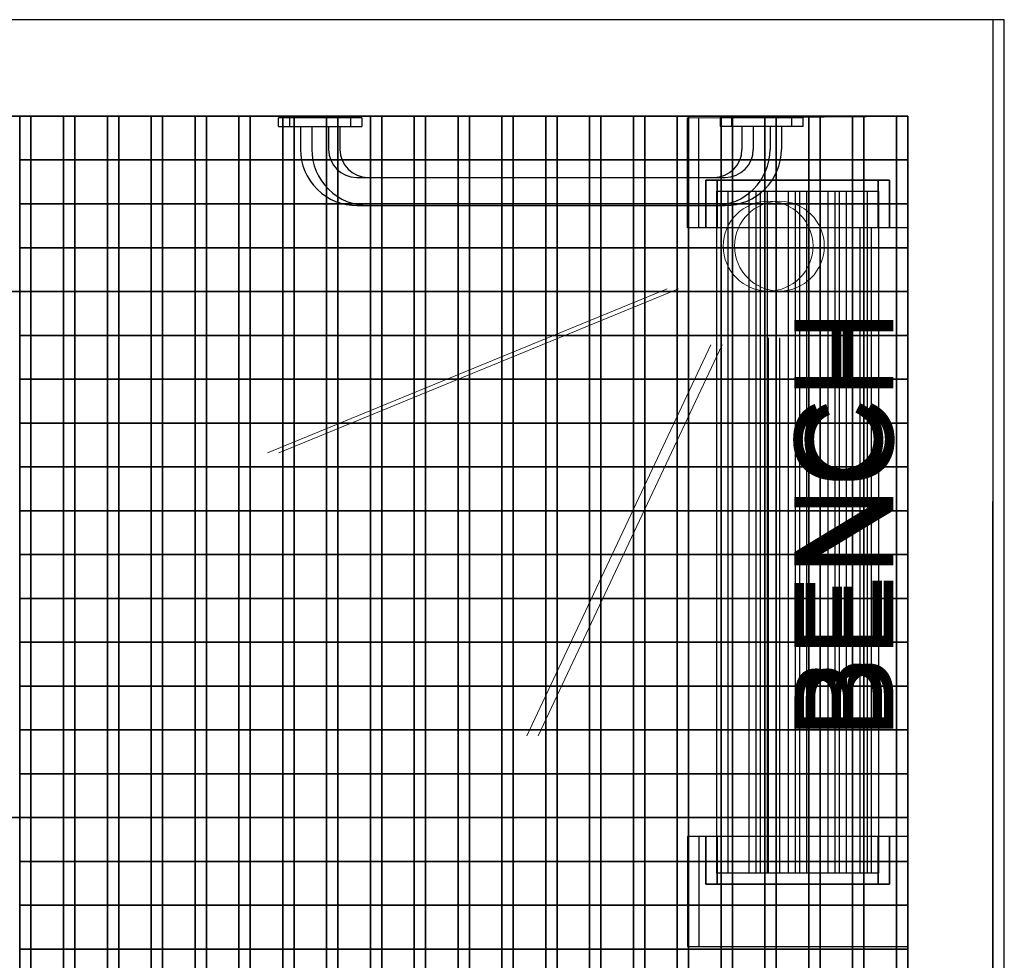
# Model space of a CAD drawing. Header units: millimetres. Extents: x -115474967 to 444143, y -74377 to 241828222.
# Tile 590 of 590: x -113502248 to -112523136, y 240717300 to 241652705. Entities that reach past the tile are written whole.
import ezdxf

# ---------------------------------------------------------------- set-up
doc = ezdxf.new("R2010")
doc.units = ezdxf.units.MM
doc.header["$MEASUREMENT"] = 0
for name, color, linetype in [('00-2 Fittings', 8, 'Continuous'), ('00-2 Walls', 4, 'Continuous'), ('00-3 Elev 02', 1, 'Continuous'), ('00-3 Elev 04', 8, 'Continuous'), ('FITT-SANT', 5, 'Continuous'), ('WINDOWS_AND_DOORS', 1, 'Continuous')]:
    doc.layers.add(name, color=color, linetype=linetype)
doc.layers.add('G-____-____-TEXT', color=231, linetype='Continuous', lineweight=5)
doc.styles.add('Arial_2', font='arial.ttf', dxfattribs={"height": 150})

# ---------------------------------------------------------------- blocks, each defined once
blk = doc.blocks.new('1')
for points in [[(-130277.8, 276560.3), (-130102.3, 276560.3), (-130102.3, 276760.3), (-130277.8, 276760.3)], [(-130277.8, 275960.3), (-130102.3, 275960.3), (-130102.3, 276560.3), (-130277.8, 276560.3)], [(-130277.8, 275360.3), (-130102.3, 275360.3), (-130102.3, 275960.3), (-130277.8, 275960.3)]]:
    blk.add_lwpolyline(points, close=True)
at = {"layer": '00-2 Fittings', "color": 9, "true_color": 0xc7c8ca}
for points in [[(-130052.3, 276760.3), (-130052.3, 276710.3), (-130102.3, 276710.3), (-130102.3, 276760.3)], [(-130002.3, 276760.3), (-130002.3, 276710.3), (-130052.3, 276710.3), (-130052.3, 276760.3)], [(-129952.3, 276760.3), (-129952.3, 276710.3), (-130002.3, 276710.3), (-130002.3, 276760.3)], [(-129902.3, 276760.3), (-129902.3, 276710.3), (-129952.3, 276710.3), (-129952.3, 276760.3)], [(-129852.3, 276760.3), (-129852.3, 276710.3), (-129902.3, 276710.3), (-129902.3, 276760.3)], [(-129802.3, 276760.3), (-129802.3, 276710.3), (-129852.3, 276710.3), (-129852.3, 276760.3)], [(-129752.3, 276760.3), (-129752.3, 276710.3), (-129802.3, 276710.3), (-129802.3, 276760.3)], [(-129702.3, 276760.3), (-129702.3, 276710.3), (-129752.3, 276710.3), (-129752.3, 276760.3)], [(-129652.3, 276760.3), (-129652.3, 276710.3), (-129702.3, 276710.3), (-129702.3, 276760.3)], [(-129602.3, 276760.3), (-129602.3, 276710.3), (-129652.3, 276710.3), (-129652.3, 276760.3)], [(-129552.3, 276760.3), (-129552.3, 276710.3), (-129602.3, 276710.3), (-129602.3, 276760.3)], [(-129502.3, 276760.3), (-129502.3, 276710.3), (-129552.3, 276710.3), (-129552.3, 276760.3)], [(-129452.3, 276760.3), (-129452.3, 276710.3), (-129502.3, 276710.3), (-129502.3, 276760.3)], [(-129402.3, 276760.3), (-129402.3, 276710.3), (-129452.3, 276710.3), (-129452.3, 276760.3)], [(-129352.3, 276760.3), (-129352.3, 276710.3), (-129402.3, 276710.3), (-129402.3, 276760.3)], [(-129302.3, 276760.3), (-129302.3, 276710.3), (-129352.3, 276710.3), (-129352.3, 276760.3)], [(-129252.3, 276760.3), (-129252.3, 276710.3), (-129302.3, 276710.3), (-129302.3, 276760.3)], [(-129202.3, 276760.3), (-129202.3, 276710.3), (-129252.3, 276710.3), (-129252.3, 276760.3)], [(-129152.3, 276760.3), (-129152.3, 276710.3), (-129202.3, 276710.3), (-129202.3, 276760.3)], [(-129102.3, 276760.3), (-129102.3, 276710.3), (-129152.3, 276710.3), (-129152.3, 276760.3)], [(-130052.3, 276710.3), (-130052.3, 276660.3), (-130102.3, 276660.3), (-130102.3, 276710.3)], [(-130002.3, 276710.3), (-130002.3, 276660.3), (-130052.3, 276660.3), (-130052.3, 276710.3)], [(-129952.3, 276710.3), (-129952.3, 276660.3), (-130002.3, 276660.3), (-130002.3, 276710.3)], [(-129902.3, 276710.3), (-129902.3, 276660.3), (-129952.3, 276660.3), (-129952.3, 276710.3)], [(-129852.3, 276710.3), (-129852.3, 276660.3), (-129902.3, 276660.3), (-129902.3, 276710.3)], [(-129802.3, 276710.3), (-129802.3, 276660.3), (-129852.3, 276660.3), (-129852.3, 276710.3)], [(-129752.3, 276710.3), (-129752.3, 276660.3), (-129802.3, 276660.3), (-129802.3, 276710.3)], [(-129702.3, 276710.3), (-129702.3, 276660.3), (-129752.3, 276660.3), (-129752.3, 276710.3)], [(-129652.3, 276710.3), (-129652.3, 276660.3), (-129702.3, 276660.3), (-129702.3, 276710.3)], [(-129602.3, 276710.3), (-129602.3, 276660.3), (-129652.3, 276660.3), (-129652.3, 276710.3)], [(-129552.3, 276710.3), (-129552.3, 276660.3), (-129602.3, 276660.3), (-129602.3, 276710.3)], [(-129502.3, 276710.3), (-129502.3, 276660.3), (-129552.3, 276660.3), (-129552.3, 276710.3)], [(-129452.3, 276710.3), (-129452.3, 276660.3), (-129502.3, 276660.3), (-129502.3, 276710.3)], [(-129402.3, 276710.3), (-129402.3, 276660.3), (-129452.3, 276660.3), (-129452.3, 276710.3)], [(-129352.3, 276710.3), (-129352.3, 276660.3), (-129402.3, 276660.3), (-129402.3, 276710.3)], [(-129302.3, 276710.3), (-129302.3, 276660.3), (-129352.3, 276660.3), (-129352.3, 276710.3)], [(-129252.3, 276710.3), (-129252.3, 276660.3), (-129302.3, 276660.3), (-129302.3, 276710.3)], [(-129202.3, 276710.3), (-129202.3, 276660.3), (-129252.3, 276660.3), (-129252.3, 276710.3)], [(-129152.3, 276710.3), (-129152.3, 276660.3), (-129202.3, 276660.3), (-129202.3, 276710.3)], [(-129102.3, 276710.3), (-129102.3, 276660.3), (-129152.3, 276660.3), (-129152.3, 276710.3)], [(-130052.3, 276660.3), (-130052.3, 276610.3), (-130102.3, 276610.3), (-130102.3, 276660.3)], [(-130002.3, 276660.3), (-130002.3, 276610.3), (-130052.3, 276610.3), (-130052.3, 276660.3)], [(-129952.3, 276660.3), (-129952.3, 276610.3), (-130002.3, 276610.3), (-130002.3, 276660.3)], [(-129902.3, 276660.3), (-129902.3, 276610.3), (-129952.3, 276610.3), (-129952.3, 276660.3)], [(-129852.3, 276660.3), (-129852.3, 276610.3), (-129902.3, 276610.3), (-129902.3, 276660.3)], [(-129802.3, 276660.3), (-129802.3, 276610.3), (-129852.3, 276610.3), (-129852.3, 276660.3)], [(-129752.3, 276660.3), (-129752.3, 276610.3), (-129802.3, 276610.3), (-129802.3, 276660.3)], [(-129702.3, 276660.3), (-129702.3, 276610.3), (-129752.3, 276610.3), (-129752.3, 276660.3)], [(-129652.3, 276660.3), (-129652.3, 276610.3), (-129702.3, 276610.3), (-129702.3, 276660.3)], [(-129602.3, 276660.3), (-129602.3, 276610.3), (-129652.3, 276610.3), (-129652.3, 276660.3)], [(-129552.3, 276660.3), (-129552.3, 276610.3), (-129602.3, 276610.3), (-129602.3, 276660.3)], [(-129502.3, 276660.3), (-129502.3, 276610.3), (-129552.3, 276610.3), (-129552.3, 276660.3)], [(-129452.3, 276660.3), (-129452.3, 276610.3), (-129502.3, 276610.3), (-129502.3, 276660.3)], [(-129402.3, 276660.3), (-129402.3, 276610.3), (-129452.3, 276610.3), (-129452.3, 276660.3)], [(-129352.3, 276660.3), (-129352.3, 276610.3), (-129402.3, 276610.3), (-129402.3, 276660.3)], [(-129302.3, 276660.3), (-129302.3, 276610.3), (-129352.3, 276610.3), (-129352.3, 276660.3)], [(-129252.3, 276660.3), (-129252.3, 276610.3), (-129302.3, 276610.3), (-129302.3, 276660.3)], [(-129202.3, 276660.3), (-129202.3, 276610.3), (-129252.3, 276610.3), (-129252.3, 276660.3)], [(-129152.3, 276660.3), (-129152.3, 276610.3), (-129202.3, 276610.3), (-129202.3, 276660.3)], [(-129102.3, 276660.3), (-129102.3, 276610.3), (-129152.3, 276610.3), (-129152.3, 276660.3)], [(-130052.3, 276610.3), (-130052.3, 276560.3), (-130102.3, 276560.3), (-130102.3, 276610.3)], [(-130002.3, 276610.3), (-130002.3, 276560.3), (-130052.3, 276560.3), (-130052.3, 276610.3)], [(-129952.3, 276610.3), (-129952.3, 276560.3), (-130002.3, 276560.3), (-130002.3, 276610.3)], [(-129902.3, 276610.3), (-129902.3, 276560.3), (-129952.3, 276560.3), (-129952.3, 276610.3)], [(-129852.3, 276610.3), (-129852.3, 276560.3), (-129902.3, 276560.3), (-129902.3, 276610.3)], [(-129802.3, 276610.3), (-129802.3, 276560.3), (-129852.3, 276560.3), (-129852.3, 276610.3)], [(-129752.3, 276610.3), (-129752.3, 276560.3), (-129802.3, 276560.3), (-129802.3, 276610.3)], [(-129702.3, 276610.3), (-129702.3, 276560.3), (-129752.3, 276560.3), (-129752.3, 276610.3)], [(-129652.3, 276610.3), (-129652.3, 276560.3), (-129702.3, 276560.3), (-129702.3, 276610.3)], [(-129602.3, 276610.3), (-129602.3, 276560.3), (-129652.3, 276560.3), (-129652.3, 276610.3)], [(-129552.3, 276610.3), (-129552.3, 276560.3), (-129602.3, 276560.3), (-129602.3, 276610.3)], [(-129502.3, 276610.3), (-129502.3, 276560.3), (-129552.3, 276560.3), (-129552.3, 276610.3)], [(-129452.3, 276610.3), (-129452.3, 276560.3), (-129502.3, 276560.3), (-129502.3, 276610.3)], [(-129402.3, 276610.3), (-129402.3, 276560.3), (-129452.3, 276560.3), (-129452.3, 276610.3)], [(-129352.3, 276610.3), (-129352.3, 276560.3), (-129402.3, 276560.3), (-129402.3, 276610.3)], [(-129302.3, 276610.3), (-129302.3, 276560.3), (-129352.3, 276560.3), (-129352.3, 276610.3)], [(-129252.3, 276610.3), (-129252.3, 276560.3), (-129302.3, 276560.3), (-129302.3, 276610.3)], [(-129202.3, 276610.3), (-129202.3, 276560.3), (-129252.3, 276560.3), (-129252.3, 276610.3)], [(-129152.3, 276610.3), (-129152.3, 276560.3), (-129202.3, 276560.3), (-129202.3, 276610.3)], [(-129102.3, 276610.3), (-129102.3, 276560.3), (-129152.3, 276560.3), (-129152.3, 276610.3)], [(-130052.3, 276560.3), (-130052.3, 276510.3), (-130102.3, 276510.3), (-130102.3, 276560.3)], [(-130002.3, 276560.3), (-130002.3, 276510.3), (-130052.3, 276510.3), (-130052.3, 276560.3)], [(-129952.3, 276560.3), (-129952.3, 276510.3), (-130002.3, 276510.3), (-130002.3, 276560.3)], [(-129902.3, 276560.3), (-129902.3, 276510.3), (-129952.3, 276510.3), (-129952.3, 276560.3)], [(-129852.3, 276560.3), (-129852.3, 276510.3), (-129902.3, 276510.3), (-129902.3, 276560.3)], [(-129802.3, 276560.3), (-129802.3, 276510.3), (-129852.3, 276510.3), (-129852.3, 276560.3)], [(-129752.3, 276560.3), (-129752.3, 276510.3), (-129802.3, 276510.3), (-129802.3, 276560.3)], [(-129702.3, 276560.3), (-129702.3, 276510.3), (-129752.3, 276510.3), (-129752.3, 276560.3)], [(-129652.3, 276560.3), (-129652.3, 276510.3), (-129702.3, 276510.3), (-129702.3, 276560.3)], [(-129602.3, 276560.3), (-129602.3, 276510.3), (-129652.3, 276510.3), (-129652.3, 276560.3)], [(-129552.3, 276560.3), (-129552.3, 276510.3), (-129602.3, 276510.3), (-129602.3, 276560.3)], [(-129502.3, 276560.3), (-129502.3, 276510.3), (-129552.3, 276510.3), (-129552.3, 276560.3)], [(-129452.3, 276560.3), (-129452.3, 276510.3), (-129502.3, 276510.3), (-129502.3, 276560.3)], [(-129402.3, 276560.3), (-129402.3, 276510.3), (-129452.3, 276510.3), (-129452.3, 276560.3)], [(-129352.3, 276560.3), (-129352.3, 276510.3), (-129402.3, 276510.3), (-129402.3, 276560.3)], [(-129302.3, 276560.3), (-129302.3, 276510.3), (-129352.3, 276510.3), (-129352.3, 276560.3)], [(-129252.3, 276560.3), (-129252.3, 276510.3), (-129302.3, 276510.3), (-129302.3, 276560.3)], [(-129202.3, 276560.3), (-129202.3, 276510.3), (-129252.3, 276510.3), (-129252.3, 276560.3)], [(-129152.3, 276560.3), (-129152.3, 276510.3), (-129202.3, 276510.3), (-129202.3, 276560.3)], [(-129102.3, 276560.3), (-129102.3, 276510.3), (-129152.3, 276510.3), (-129152.3, 276560.3)], [(-130052.3, 276510.3), (-130052.3, 276460.3), (-130102.3, 276460.3), (-130102.3, 276510.3)], [(-130002.3, 276510.3), (-130002.3, 276460.3), (-130052.3, 276460.3), (-130052.3, 276510.3)], [(-129952.3, 276510.3), (-129952.3, 276460.3), (-130002.3, 276460.3), (-130002.3, 276510.3)], [(-129902.3, 276510.3), (-129902.3, 276460.3), (-129952.3, 276460.3), (-129952.3, 276510.3)], [(-129852.3, 276510.3), (-129852.3, 276460.3), (-129902.3, 276460.3), (-129902.3, 276510.3)], [(-129802.3, 276510.3), (-129802.3, 276460.3), (-129852.3, 276460.3), (-129852.3, 276510.3)], [(-129752.3, 276510.3), (-129752.3, 276460.3), (-129802.3, 276460.3), (-129802.3, 276510.3)], [(-129702.3, 276510.3), (-129702.3, 276460.3), (-129752.3, 276460.3), (-129752.3, 276510.3)], [(-129652.3, 276510.3), (-129652.3, 276460.3), (-129702.3, 276460.3), (-129702.3, 276510.3)], [(-129602.3, 276510.3), (-129602.3, 276460.3), (-129652.3, 276460.3), (-129652.3, 276510.3)], [(-129552.3, 276510.3), (-129552.3, 276460.3), (-129602.3, 276460.3), (-129602.3, 276510.3)], [(-129502.3, 276510.3), (-129502.3, 276460.3), (-129552.3, 276460.3), (-129552.3, 276510.3)], [(-129452.3, 276510.3), (-129452.3, 276460.3), (-129502.3, 276460.3), (-129502.3, 276510.3)], [(-129402.3, 276510.3), (-129402.3, 276460.3), (-129452.3, 276460.3), (-129452.3, 276510.3)], [(-129352.3, 276510.3), (-129352.3, 276460.3), (-129402.3, 276460.3), (-129402.3, 276510.3)], [(-129302.3, 276510.3), (-129302.3, 276460.3), (-129352.3, 276460.3), (-129352.3, 276510.3)], [(-129252.3, 276510.3), (-129252.3, 276460.3), (-129302.3, 276460.3), (-129302.3, 276510.3)], [(-129202.3, 276510.3), (-129202.3, 276460.3), (-129252.3, 276460.3), (-129252.3, 276510.3)], [(-129152.3, 276510.3), (-129152.3, 276460.3), (-129202.3, 276460.3), (-129202.3, 276510.3)], [(-129102.3, 276510.3), (-129102.3, 276460.3), (-129152.3, 276460.3), (-129152.3, 276510.3)], [(-130052.3, 276460.3), (-130052.3, 276410.3), (-130102.3, 276410.3), (-130102.3, 276460.3)], [(-130002.3, 276460.3), (-130002.3, 276410.3), (-130052.3, 276410.3), (-130052.3, 276460.3)], [(-129952.3, 276460.3), (-129952.3, 276410.3), (-130002.3, 276410.3), (-130002.3, 276460.3)], [(-129902.3, 276460.3), (-129902.3, 276410.3), (-129952.3, 276410.3), (-129952.3, 276460.3)], [(-129852.3, 276460.3), (-129852.3, 276410.3), (-129902.3, 276410.3), (-129902.3, 276460.3)], [(-129802.3, 276460.3), (-129802.3, 276410.3), (-129852.3, 276410.3), (-129852.3, 276460.3)], [(-129752.3, 276460.3), (-129752.3, 276410.3), (-129802.3, 276410.3), (-129802.3, 276460.3)], [(-129702.3, 276460.3), (-129702.3, 276410.3), (-129752.3, 276410.3), (-129752.3, 276460.3)], [(-129652.3, 276460.3), (-129652.3, 276410.3), (-129702.3, 276410.3), (-129702.3, 276460.3)], [(-129602.3, 276460.3), (-129602.3, 276410.3), (-129652.3, 276410.3), (-129652.3, 276460.3)], [(-129552.3, 276460.3), (-129552.3, 276410.3), (-129602.3, 276410.3), (-129602.3, 276460.3)], [(-129502.3, 276460.3), (-129502.3, 276410.3), (-129552.3, 276410.3), (-129552.3, 276460.3)], [(-129452.3, 276460.3), (-129452.3, 276410.3), (-129502.3, 276410.3), (-129502.3, 276460.3)], [(-129402.3, 276460.3), (-129402.3, 276410.3), (-129452.3, 276410.3), (-129452.3, 276460.3)], [(-129352.3, 276460.3), (-129352.3, 276410.3), (-129402.3, 276410.3), (-129402.3, 276460.3)], [(-129302.3, 276460.3), (-129302.3, 276410.3), (-129352.3, 276410.3), (-129352.3, 276460.3)], [(-129252.3, 276460.3), (-129252.3, 276410.3), (-129302.3, 276410.3), (-129302.3, 276460.3)], [(-129202.3, 276460.3), (-129202.3, 276410.3), (-129252.3, 276410.3), (-129252.3, 276460.3)], [(-129152.3, 276460.3), (-129152.3, 276410.3), (-129202.3, 276410.3), (-129202.3, 276460.3)], [(-129102.3, 276460.3), (-129102.3, 276410.3), (-129152.3, 276410.3), (-129152.3, 276460.3)], [(-130052.3, 276410.3), (-130052.3, 276360.3), (-130102.3, 276360.3), (-130102.3, 276410.3)], [(-130002.3, 276410.3), (-130002.3, 276360.3), (-130052.3, 276360.3), (-130052.3, 276410.3)], [(-129952.3, 276410.3), (-129952.3, 276360.3), (-130002.3, 276360.3), (-130002.3, 276410.3)], [(-129902.3, 276410.3), (-129902.3, 276360.3), (-129952.3, 276360.3), (-129952.3, 276410.3)], [(-129852.3, 276410.3), (-129852.3, 276360.3), (-129902.3, 276360.3), (-129902.3, 276410.3)], [(-129802.3, 276410.3), (-129802.3, 276360.3), (-129852.3, 276360.3), (-129852.3, 276410.3)], [(-129752.3, 276410.3), (-129752.3, 276360.3), (-129802.3, 276360.3), (-129802.3, 276410.3)], [(-129702.3, 276410.3), (-129702.3, 276360.3), (-129752.3, 276360.3), (-129752.3, 276410.3)], [(-129652.3, 276410.3), (-129652.3, 276360.3), (-129702.3, 276360.3), (-129702.3, 276410.3)], [(-129602.3, 276410.3), (-129602.3, 276360.3), (-129652.3, 276360.3), (-129652.3, 276410.3)], [(-129552.3, 276410.3), (-129552.3, 276360.3), (-129602.3, 276360.3), (-129602.3, 276410.3)], [(-129502.3, 276410.3), (-129502.3, 276360.3), (-129552.3, 276360.3), (-129552.3, 276410.3)], [(-129452.3, 276410.3), (-129452.3, 276360.3), (-129502.3, 276360.3), (-129502.3, 276410.3)], [(-129402.3, 276410.3), (-129402.3, 276360.3), (-129452.3, 276360.3), (-129452.3, 276410.3)], [(-129352.3, 276410.3), (-129352.3, 276360.3), (-129402.3, 276360.3), (-129402.3, 276410.3)], [(-129302.3, 276410.3), (-129302.3, 276360.3), (-129352.3, 276360.3), (-129352.3, 276410.3)], [(-129252.3, 276410.3), (-129252.3, 276360.3), (-129302.3, 276360.3), (-129302.3, 276410.3)], [(-129202.3, 276410.3), (-129202.3, 276360.3), (-129252.3, 276360.3), (-129252.3, 276410.3)], [(-129152.3, 276410.3), (-129152.3, 276360.3), (-129202.3, 276360.3), (-129202.3, 276410.3)], [(-129102.3, 276410.3), (-129102.3, 276360.3), (-129152.3, 276360.3), (-129152.3, 276410.3)], [(-130052.3, 276360.3), (-130052.3, 276310.3), (-130102.3, 276310.3), (-130102.3, 276360.3)], [(-130002.3, 276360.3), (-130002.3, 276310.3), (-130052.3, 276310.3), (-130052.3, 276360.3)], [(-129952.3, 276360.3), (-129952.3, 276310.3), (-130002.3, 276310.3), (-130002.3, 276360.3)], [(-129902.3, 276360.3), (-129902.3, 276310.3), (-129952.3, 276310.3), (-129952.3, 276360.3)], [(-129852.3, 276360.3), (-129852.3, 276310.3), (-129902.3, 276310.3), (-129902.3, 276360.3)], [(-129802.3, 276360.3), (-129802.3, 276310.3), (-129852.3, 276310.3), (-129852.3, 276360.3)], [(-129752.3, 276360.3), (-129752.3, 276310.3), (-129802.3, 276310.3), (-129802.3, 276360.3)], [(-129702.3, 276360.3), (-129702.3, 276310.3), (-129752.3, 276310.3), (-129752.3, 276360.3)], [(-129652.3, 276360.3), (-129652.3, 276310.3), (-129702.3, 276310.3), (-129702.3, 276360.3)], [(-129602.3, 276360.3), (-129602.3, 276310.3), (-129652.3, 276310.3), (-129652.3, 276360.3)], [(-129552.3, 276360.3), (-129552.3, 276310.3), (-129602.3, 276310.3), (-129602.3, 276360.3)], [(-129502.3, 276360.3), (-129502.3, 276310.3), (-129552.3, 276310.3), (-129552.3, 276360.3)], [(-129452.3, 276360.3), (-129452.3, 276310.3), (-129502.3, 276310.3), (-129502.3, 276360.3)], [(-129402.3, 276360.3), (-129402.3, 276310.3), (-129452.3, 276310.3), (-129452.3, 276360.3)], [(-129352.3, 276360.3), (-129352.3, 276310.3), (-129402.3, 276310.3), (-129402.3, 276360.3)], [(-129302.3, 276360.3), (-129302.3, 276310.3), (-129352.3, 276310.3), (-129352.3, 276360.3)], [(-129252.3, 276360.3), (-129252.3, 276310.3), (-129302.3, 276310.3), (-129302.3, 276360.3)], [(-129202.3, 276360.3), (-129202.3, 276310.3), (-129252.3, 276310.3), (-129252.3, 276360.3)], [(-129152.3, 276360.3), (-129152.3, 276310.3), (-129202.3, 276310.3), (-129202.3, 276360.3)], [(-129102.3, 276360.3), (-129102.3, 276310.3), (-129152.3, 276310.3), (-129152.3, 276360.3)], [(-130052.3, 276310.3), (-130052.3, 276260.3), (-130102.3, 276260.3), (-130102.3, 276310.3)], [(-130002.3, 276310.3), (-130002.3, 276260.3), (-130052.3, 276260.3), (-130052.3, 276310.3)], [(-129952.3, 276310.3), (-129952.3, 276260.3), (-130002.3, 276260.3), (-130002.3, 276310.3)], [(-129902.3, 276310.3), (-129902.3, 276260.3), (-129952.3, 276260.3), (-129952.3, 276310.3)], [(-129852.3, 276310.3), (-129852.3, 276260.3), (-129902.3, 276260.3), (-129902.3, 276310.3)], [(-129802.3, 276310.3), (-129802.3, 276260.3), (-129852.3, 276260.3), (-129852.3, 276310.3)], [(-129752.3, 276310.3), (-129752.3, 276260.3), (-129802.3, 276260.3), (-129802.3, 276310.3)], [(-129702.3, 276310.3), (-129702.3, 276260.3), (-129752.3, 276260.3), (-129752.3, 276310.3)], [(-129652.3, 276310.3), (-129652.3, 276260.3), (-129702.3, 276260.3), (-129702.3, 276310.3)], [(-129602.3, 276310.3), (-129602.3, 276260.3), (-129652.3, 276260.3), (-129652.3, 276310.3)], [(-129552.3, 276310.3), (-129552.3, 276260.3), (-129602.3, 276260.3), (-129602.3, 276310.3)], [(-129502.3, 276310.3), (-129502.3, 276260.3), (-129552.3, 276260.3), (-129552.3, 276310.3)], [(-129452.3, 276310.3), (-129452.3, 276260.3), (-129502.3, 276260.3), (-129502.3, 276310.3)], [(-129402.3, 276310.3), (-129402.3, 276260.3), (-129452.3, 276260.3), (-129452.3, 276310.3)], [(-129352.3, 276310.3), (-129352.3, 276260.3), (-129402.3, 276260.3), (-129402.3, 276310.3)], [(-129302.3, 276310.3), (-129302.3, 276260.3), (-129352.3, 276260.3), (-129352.3, 276310.3)], [(-129252.3, 276310.3), (-129252.3, 276260.3), (-129302.3, 276260.3), (-129302.3, 276310.3)], [(-129202.3, 276310.3), (-129202.3, 276260.3), (-129252.3, 276260.3), (-129252.3, 276310.3)], [(-129152.3, 276310.3), (-129152.3, 276260.3), (-129202.3, 276260.3), (-129202.3, 276310.3)], [(-129102.3, 276310.3), (-129102.3, 276260.3), (-129152.3, 276260.3), (-129152.3, 276310.3)], [(-130052.3, 276260.3), (-130052.3, 276210.3), (-130102.3, 276210.3), (-130102.3, 276260.3)], [(-130002.3, 276260.3), (-130002.3, 276210.3), (-130052.3, 276210.3), (-130052.3, 276260.3)], [(-129952.3, 276260.3), (-129952.3, 276210.3), (-130002.3, 276210.3), (-130002.3, 276260.3)], [(-129902.3, 276260.3), (-129902.3, 276210.3), (-129952.3, 276210.3), (-129952.3, 276260.3)], [(-129852.3, 276260.3), (-129852.3, 276210.3), (-129902.3, 276210.3), (-129902.3, 276260.3)], [(-129802.3, 276260.3), (-129802.3, 276210.3), (-129852.3, 276210.3), (-129852.3, 276260.3)], [(-129752.3, 276260.3), (-129752.3, 276210.3), (-129802.3, 276210.3), (-129802.3, 276260.3)], [(-129702.3, 276260.3), (-129702.3, 276210.3), (-129752.3, 276210.3), (-129752.3, 276260.3)], [(-129652.3, 276260.3), (-129652.3, 276210.3), (-129702.3, 276210.3), (-129702.3, 276260.3)], [(-129602.3, 276260.3), (-129602.3, 276210.3), (-129652.3, 276210.3), (-129652.3, 276260.3)], [(-129552.3, 276260.3), (-129552.3, 276210.3), (-129602.3, 276210.3), (-129602.3, 276260.3)], [(-129502.3, 276260.3), (-129502.3, 276210.3), (-129552.3, 276210.3), (-129552.3, 276260.3)], [(-129452.3, 276260.3), (-129452.3, 276210.3), (-129502.3, 276210.3), (-129502.3, 276260.3)], [(-129402.3, 276260.3), (-129402.3, 276210.3), (-129452.3, 276210.3), (-129452.3, 276260.3)], [(-129352.3, 276260.3), (-129352.3, 276210.3), (-129402.3, 276210.3), (-129402.3, 276260.3)], [(-129302.3, 276260.3), (-129302.3, 276210.3), (-129352.3, 276210.3), (-129352.3, 276260.3)], [(-129252.3, 276260.3), (-129252.3, 276210.3), (-129302.3, 276210.3), (-129302.3, 276260.3)], [(-129202.3, 276260.3), (-129202.3, 276210.3), (-129252.3, 276210.3), (-129252.3, 276260.3)], [(-129152.3, 276260.3), (-129152.3, 276210.3), (-129202.3, 276210.3), (-129202.3, 276260.3)], [(-129102.3, 276260.3), (-129102.3, 276210.3), (-129152.3, 276210.3), (-129152.3, 276260.3)], [(-130052.3, 276210.3), (-130052.3, 276160.3), (-130102.3, 276160.3), (-130102.3, 276210.3)], [(-130002.3, 276210.3), (-130002.3, 276160.3), (-130052.3, 276160.3), (-130052.3, 276210.3)], [(-129952.3, 276210.3), (-129952.3, 276160.3), (-130002.3, 276160.3), (-130002.3, 276210.3)], [(-129902.3, 276210.3), (-129902.3, 276160.3), (-129952.3, 276160.3), (-129952.3, 276210.3)], [(-129852.3, 276210.3), (-129852.3, 276160.3), (-129902.3, 276160.3), (-129902.3, 276210.3)], [(-129802.3, 276210.3), (-129802.3, 276160.3), (-129852.3, 276160.3), (-129852.3, 276210.3)], [(-129752.3, 276210.3), (-129752.3, 276160.3), (-129802.3, 276160.3), (-129802.3, 276210.3)], [(-129702.3, 276210.3), (-129702.3, 276160.3), (-129752.3, 276160.3), (-129752.3, 276210.3)], [(-129652.3, 276210.3), (-129652.3, 276160.3), (-129702.3, 276160.3), (-129702.3, 276210.3)], [(-129602.3, 276210.3), (-129602.3, 276160.3), (-129652.3, 276160.3), (-129652.3, 276210.3)], [(-129552.3, 276210.3), (-129552.3, 276160.3), (-129602.3, 276160.3), (-129602.3, 276210.3)], [(-129502.3, 276210.3), (-129502.3, 276160.3), (-129552.3, 276160.3), (-129552.3, 276210.3)], [(-129452.3, 276210.3), (-129452.3, 276160.3), (-129502.3, 276160.3), (-129502.3, 276210.3)], [(-129402.3, 276210.3), (-129402.3, 276160.3), (-129452.3, 276160.3), (-129452.3, 276210.3)], [(-129352.3, 276210.3), (-129352.3, 276160.3), (-129402.3, 276160.3), (-129402.3, 276210.3)], [(-129302.3, 276210.3), (-129302.3, 276160.3), (-129352.3, 276160.3), (-129352.3, 276210.3)], [(-129252.3, 276210.3), (-129252.3, 276160.3), (-129302.3, 276160.3), (-129302.3, 276210.3)], [(-129202.3, 276210.3), (-129202.3, 276160.3), (-129252.3, 276160.3), (-129252.3, 276210.3)], [(-129152.3, 276210.3), (-129152.3, 276160.3), (-129202.3, 276160.3), (-129202.3, 276210.3)], [(-129102.3, 276210.3), (-129102.3, 276160.3), (-129152.3, 276160.3), (-129152.3, 276210.3)], [(-130052.3, 276160.3), (-130052.3, 276110.3), (-130102.3, 276110.3), (-130102.3, 276160.3)], [(-130002.3, 276160.3), (-130002.3, 276110.3), (-130052.3, 276110.3), (-130052.3, 276160.3)], [(-129952.3, 276160.3), (-129952.3, 276110.3), (-130002.3, 276110.3), (-130002.3, 276160.3)], [(-129902.3, 276160.3), (-129902.3, 276110.3), (-129952.3, 276110.3), (-129952.3, 276160.3)], [(-129852.3, 276160.3), (-129852.3, 276110.3), (-129902.3, 276110.3), (-129902.3, 276160.3)], [(-129802.3, 276160.3), (-129802.3, 276110.3), (-129852.3, 276110.3), (-129852.3, 276160.3)], [(-129752.3, 276160.3), (-129752.3, 276110.3), (-129802.3, 276110.3), (-129802.3, 276160.3)], [(-129702.3, 276160.3), (-129702.3, 276110.3), (-129752.3, 276110.3), (-129752.3, 276160.3)], [(-129652.3, 276160.3), (-129652.3, 276110.3), (-129702.3, 276110.3), (-129702.3, 276160.3)], [(-129602.3, 276160.3), (-129602.3, 276110.3), (-129652.3, 276110.3), (-129652.3, 276160.3)], [(-129552.3, 276160.3), (-129552.3, 276110.3), (-129602.3, 276110.3), (-129602.3, 276160.3)], [(-129502.3, 276160.3), (-129502.3, 276110.3), (-129552.3, 276110.3), (-129552.3, 276160.3)], [(-129452.3, 276160.3), (-129452.3, 276110.3), (-129502.3, 276110.3), (-129502.3, 276160.3)], [(-129402.3, 276160.3), (-129402.3, 276110.3), (-129452.3, 276110.3), (-129452.3, 276160.3)], [(-129352.3, 276160.3), (-129352.3, 276110.3), (-129402.3, 276110.3), (-129402.3, 276160.3)], [(-129302.3, 276160.3), (-129302.3, 276110.3), (-129352.3, 276110.3), (-129352.3, 276160.3)], [(-129252.3, 276160.3), (-129252.3, 276110.3), (-129302.3, 276110.3), (-129302.3, 276160.3)], [(-129202.3, 276160.3), (-129202.3, 276110.3), (-129252.3, 276110.3), (-129252.3, 276160.3)], [(-129152.3, 276160.3), (-129152.3, 276110.3), (-129202.3, 276110.3), (-129202.3, 276160.3)], [(-129102.3, 276160.3), (-129102.3, 276110.3), (-129152.3, 276110.3), (-129152.3, 276160.3)], [(-130052.3, 276110.3), (-130052.3, 276060.3), (-130102.3, 276060.3), (-130102.3, 276110.3)], [(-130002.3, 276110.3), (-130002.3, 276060.3), (-130052.3, 276060.3), (-130052.3, 276110.3)], [(-129952.3, 276110.3), (-129952.3, 276060.3), (-130002.3, 276060.3), (-130002.3, 276110.3)], [(-129902.3, 276110.3), (-129902.3, 276060.3), (-129952.3, 276060.3), (-129952.3, 276110.3)], [(-129852.3, 276110.3), (-129852.3, 276060.3), (-129902.3, 276060.3), (-129902.3, 276110.3)], [(-129802.3, 276110.3), (-129802.3, 276060.3), (-129852.3, 276060.3), (-129852.3, 276110.3)], [(-129752.3, 276110.3), (-129752.3, 276060.3), (-129802.3, 276060.3), (-129802.3, 276110.3)], [(-129702.3, 276110.3), (-129702.3, 276060.3), (-129752.3, 276060.3), (-129752.3, 276110.3)], [(-129652.3, 276110.3), (-129652.3, 276060.3), (-129702.3, 276060.3), (-129702.3, 276110.3)], [(-129602.3, 276110.3), (-129602.3, 276060.3), (-129652.3, 276060.3), (-129652.3, 276110.3)], [(-129552.3, 276110.3), (-129552.3, 276060.3), (-129602.3, 276060.3), (-129602.3, 276110.3)], [(-129502.3, 276110.3), (-129502.3, 276060.3), (-129552.3, 276060.3), (-129552.3, 276110.3)], [(-129452.3, 276110.3), (-129452.3, 276060.3), (-129502.3, 276060.3), (-129502.3, 276110.3)], [(-129402.3, 276110.3), (-129402.3, 276060.3), (-129452.3, 276060.3), (-129452.3, 276110.3)], [(-129352.3, 276110.3), (-129352.3, 276060.3), (-129402.3, 276060.3), (-129402.3, 276110.3)], [(-129302.3, 276110.3), (-129302.3, 276060.3), (-129352.3, 276060.3), (-129352.3, 276110.3)], [(-129252.3, 276110.3), (-129252.3, 276060.3), (-129302.3, 276060.3), (-129302.3, 276110.3)], [(-129202.3, 276110.3), (-129202.3, 276060.3), (-129252.3, 276060.3), (-129252.3, 276110.3)], [(-129152.3, 276110.3), (-129152.3, 276060.3), (-129202.3, 276060.3), (-129202.3, 276110.3)], [(-129102.3, 276110.3), (-129102.3, 276060.3), (-129152.3, 276060.3), (-129152.3, 276110.3)], [(-130052.3, 276060.3), (-130052.3, 276010.3), (-130102.3, 276010.3), (-130102.3, 276060.3)], [(-130002.3, 276060.3), (-130002.3, 276010.3), (-130052.3, 276010.3), (-130052.3, 276060.3)], [(-129952.3, 276060.3), (-129952.3, 276010.3), (-130002.3, 276010.3), (-130002.3, 276060.3)], [(-129902.3, 276060.3), (-129902.3, 276010.3), (-129952.3, 276010.3), (-129952.3, 276060.3)], [(-129852.3, 276060.3), (-129852.3, 276010.3), (-129902.3, 276010.3), (-129902.3, 276060.3)], [(-129802.3, 276060.3), (-129802.3, 276010.3), (-129852.3, 276010.3), (-129852.3, 276060.3)], [(-129752.3, 276060.3), (-129752.3, 276010.3), (-129802.3, 276010.3), (-129802.3, 276060.3)], [(-129702.3, 276060.3), (-129702.3, 276010.3), (-129752.3, 276010.3), (-129752.3, 276060.3)], [(-129652.3, 276060.3), (-129652.3, 276010.3), (-129702.3, 276010.3), (-129702.3, 276060.3)], [(-129602.3, 276060.3), (-129602.3, 276010.3), (-129652.3, 276010.3), (-129652.3, 276060.3)], [(-129552.3, 276060.3), (-129552.3, 276010.3), (-129602.3, 276010.3), (-129602.3, 276060.3)], [(-129502.3, 276060.3), (-129502.3, 276010.3), (-129552.3, 276010.3), (-129552.3, 276060.3)], [(-129452.3, 276060.3), (-129452.3, 276010.3), (-129502.3, 276010.3), (-129502.3, 276060.3)], [(-129402.3, 276060.3), (-129402.3, 276010.3), (-129452.3, 276010.3), (-129452.3, 276060.3)], [(-129352.3, 276060.3), (-129352.3, 276010.3), (-129402.3, 276010.3), (-129402.3, 276060.3)], [(-129302.3, 276060.3), (-129302.3, 276010.3), (-129352.3, 276010.3), (-129352.3, 276060.3)], [(-129252.3, 276060.3), (-129252.3, 276010.3), (-129302.3, 276010.3), (-129302.3, 276060.3)], [(-129202.3, 276060.3), (-129202.3, 276010.3), (-129252.3, 276010.3), (-129252.3, 276060.3)], [(-129152.3, 276060.3), (-129152.3, 276010.3), (-129202.3, 276010.3), (-129202.3, 276060.3)], [(-129102.3, 276060.3), (-129102.3, 276010.3), (-129152.3, 276010.3), (-129152.3, 276060.3)], [(-130052.3, 276010.3), (-130052.3, 275960.3), (-130102.3, 275960.3), (-130102.3, 276010.3)], [(-130002.3, 276010.3), (-130002.3, 275960.3), (-130052.3, 275960.3), (-130052.3, 276010.3)], [(-129952.3, 276010.3), (-129952.3, 275960.3), (-130002.3, 275960.3), (-130002.3, 276010.3)], [(-129902.3, 276010.3), (-129902.3, 275960.3), (-129952.3, 275960.3), (-129952.3, 276010.3)], [(-129852.3, 276010.3), (-129852.3, 275960.3), (-129902.3, 275960.3), (-129902.3, 276010.3)], [(-129802.3, 276010.3), (-129802.3, 275960.3), (-129852.3, 275960.3), (-129852.3, 276010.3)], [(-129752.3, 276010.3), (-129752.3, 275960.3), (-129802.3, 275960.3), (-129802.3, 276010.3)], [(-129702.3, 276010.3), (-129702.3, 275960.3), (-129752.3, 275960.3), (-129752.3, 276010.3)], [(-129652.3, 276010.3), (-129652.3, 275960.3), (-129702.3, 275960.3), (-129702.3, 276010.3)], [(-129602.3, 276010.3), (-129602.3, 275960.3), (-129652.3, 275960.3), (-129652.3, 276010.3)], [(-129552.3, 276010.3), (-129552.3, 275960.3), (-129602.3, 275960.3), (-129602.3, 276010.3)], [(-129502.3, 276010.3), (-129502.3, 275960.3), (-129552.3, 275960.3), (-129552.3, 276010.3)], [(-129452.3, 276010.3), (-129452.3, 275960.3), (-129502.3, 275960.3), (-129502.3, 276010.3)], [(-129402.3, 276010.3), (-129402.3, 275960.3), (-129452.3, 275960.3), (-129452.3, 276010.3)], [(-129352.3, 276010.3), (-129352.3, 275960.3), (-129402.3, 275960.3), (-129402.3, 276010.3)], [(-129302.3, 276010.3), (-129302.3, 275960.3), (-129352.3, 275960.3), (-129352.3, 276010.3)], [(-129252.3, 276010.3), (-129252.3, 275960.3), (-129302.3, 275960.3), (-129302.3, 276010.3)], [(-129202.3, 276010.3), (-129202.3, 275960.3), (-129252.3, 275960.3), (-129252.3, 276010.3)], [(-129152.3, 276010.3), (-129152.3, 275960.3), (-129202.3, 275960.3), (-129202.3, 276010.3)], [(-129102.3, 276010.3), (-129102.3, 275960.3), (-129152.3, 275960.3), (-129152.3, 276010.3)], [(-130052.3, 275960.3), (-130052.3, 275910.3), (-130102.3, 275910.3), (-130102.3, 275960.3)], [(-130002.3, 275960.3), (-130002.3, 275910.3), (-130052.3, 275910.3), (-130052.3, 275960.3)], [(-129952.3, 275960.3), (-129952.3, 275910.3), (-130002.3, 275910.3), (-130002.3, 275960.3)], [(-129902.3, 275960.3), (-129902.3, 275910.3), (-129952.3, 275910.3), (-129952.3, 275960.3)], [(-129852.3, 275960.3), (-129852.3, 275910.3), (-129902.3, 275910.3), (-129902.3, 275960.3)], [(-129802.3, 275960.3), (-129802.3, 275910.3), (-129852.3, 275910.3), (-129852.3, 275960.3)], [(-129752.3, 275960.3), (-129752.3, 275910.3), (-129802.3, 275910.3), (-129802.3, 275960.3)], [(-129702.3, 275960.3), (-129702.3, 275910.3), (-129752.3, 275910.3), (-129752.3, 275960.3)], [(-129652.3, 275960.3), (-129652.3, 275910.3), (-129702.3, 275910.3), (-129702.3, 275960.3)], [(-129602.3, 275960.3), (-129602.3, 275910.3), (-129652.3, 275910.3), (-129652.3, 275960.3)], [(-129552.3, 275960.3), (-129552.3, 275910.3), (-129602.3, 275910.3), (-129602.3, 275960.3)], [(-129502.3, 275960.3), (-129502.3, 275910.3), (-129552.3, 275910.3), (-129552.3, 275960.3)], [(-129452.3, 275960.3), (-129452.3, 275910.3), (-129502.3, 275910.3), (-129502.3, 275960.3)], [(-129402.3, 275960.3), (-129402.3, 275910.3), (-129452.3, 275910.3), (-129452.3, 275960.3)], [(-129352.3, 275960.3), (-129352.3, 275910.3), (-129402.3, 275910.3), (-129402.3, 275960.3)], [(-129302.3, 275960.3), (-129302.3, 275910.3), (-129352.3, 275910.3), (-129352.3, 275960.3)], [(-129252.3, 275960.3), (-129252.3, 275910.3), (-129302.3, 275910.3), (-129302.3, 275960.3)], [(-129202.3, 275960.3), (-129202.3, 275910.3), (-129252.3, 275910.3), (-129252.3, 275960.3)], [(-129152.3, 275960.3), (-129152.3, 275910.3), (-129202.3, 275910.3), (-129202.3, 275960.3)], [(-129102.3, 275960.3), (-129102.3, 275910.3), (-129152.3, 275910.3), (-129152.3, 275960.3)], [(-130052.3, 275910.3), (-130052.3, 275860.3), (-130102.3, 275860.3), (-130102.3, 275910.3)], [(-130002.3, 275910.3), (-130002.3, 275860.3), (-130052.3, 275860.3), (-130052.3, 275910.3)], [(-129952.3, 275910.3), (-129952.3, 275860.3), (-130002.3, 275860.3), (-130002.3, 275910.3)], [(-129902.3, 275910.3), (-129902.3, 275860.3), (-129952.3, 275860.3), (-129952.3, 275910.3)], [(-129852.3, 275910.3), (-129852.3, 275860.3), (-129902.3, 275860.3), (-129902.3, 275910.3)], [(-129802.3, 275910.3), (-129802.3, 275860.3), (-129852.3, 275860.3), (-129852.3, 275910.3)], [(-129752.3, 275910.3), (-129752.3, 275860.3), (-129802.3, 275860.3), (-129802.3, 275910.3)], [(-129702.3, 275910.3), (-129702.3, 275860.3), (-129752.3, 275860.3), (-129752.3, 275910.3)], [(-129652.3, 275910.3), (-129652.3, 275860.3), (-129702.3, 275860.3), (-129702.3, 275910.3)], [(-129602.3, 275910.3), (-129602.3, 275860.3), (-129652.3, 275860.3), (-129652.3, 275910.3)], [(-129552.3, 275910.3), (-129552.3, 275860.3), (-129602.3, 275860.3), (-129602.3, 275910.3)], [(-129502.3, 275910.3), (-129502.3, 275860.3), (-129552.3, 275860.3), (-129552.3, 275910.3)], [(-129452.3, 275910.3), (-129452.3, 275860.3), (-129502.3, 275860.3), (-129502.3, 275910.3)], [(-129402.3, 275910.3), (-129402.3, 275860.3), (-129452.3, 275860.3), (-129452.3, 275910.3)], [(-129352.3, 275910.3), (-129352.3, 275860.3), (-129402.3, 275860.3), (-129402.3, 275910.3)], [(-129302.3, 275910.3), (-129302.3, 275860.3), (-129352.3, 275860.3), (-129352.3, 275910.3)], [(-129252.3, 275910.3), (-129252.3, 275860.3), (-129302.3, 275860.3), (-129302.3, 275910.3)], [(-129202.3, 275910.3), (-129202.3, 275860.3), (-129252.3, 275860.3), (-129252.3, 275910.3)], [(-129152.3, 275910.3), (-129152.3, 275860.3), (-129202.3, 275860.3), (-129202.3, 275910.3)], [(-129102.3, 275910.3), (-129102.3, 275860.3), (-129152.3, 275860.3), (-129152.3, 275910.3)], [(-130052.3, 275860.3), (-130052.3, 275810.3), (-130102.3, 275810.3), (-130102.3, 275860.3)], [(-130002.3, 275860.3), (-130002.3, 275810.3), (-130052.3, 275810.3), (-130052.3, 275860.3)], [(-129952.3, 275860.3), (-129952.3, 275810.3), (-130002.3, 275810.3), (-130002.3, 275860.3)], [(-129902.3, 275860.3), (-129902.3, 275810.3), (-129952.3, 275810.3), (-129952.3, 275860.3)], [(-129852.3, 275860.3), (-129852.3, 275810.3), (-129902.3, 275810.3), (-129902.3, 275860.3)], [(-129802.3, 275860.3), (-129802.3, 275810.3), (-129852.3, 275810.3), (-129852.3, 275860.3)], [(-129752.3, 275860.3), (-129752.3, 275810.3), (-129802.3, 275810.3), (-129802.3, 275860.3)], [(-129702.3, 275860.3), (-129702.3, 275810.3), (-129752.3, 275810.3), (-129752.3, 275860.3)], [(-129652.3, 275860.3), (-129652.3, 275810.3), (-129702.3, 275810.3), (-129702.3, 275860.3)], [(-129602.3, 275860.3), (-129602.3, 275810.3), (-129652.3, 275810.3), (-129652.3, 275860.3)], [(-129552.3, 275860.3), (-129552.3, 275810.3), (-129602.3, 275810.3), (-129602.3, 275860.3)], [(-129502.3, 275860.3), (-129502.3, 275810.3), (-129552.3, 275810.3), (-129552.3, 275860.3)], [(-129452.3, 275860.3), (-129452.3, 275810.3), (-129502.3, 275810.3), (-129502.3, 275860.3)], [(-129402.3, 275860.3), (-129402.3, 275810.3), (-129452.3, 275810.3), (-129452.3, 275860.3)], [(-129352.3, 275860.3), (-129352.3, 275810.3), (-129402.3, 275810.3), (-129402.3, 275860.3)], [(-129302.3, 275860.3), (-129302.3, 275810.3), (-129352.3, 275810.3), (-129352.3, 275860.3)], [(-129252.3, 275860.3), (-129252.3, 275810.3), (-129302.3, 275810.3), (-129302.3, 275860.3)], [(-129202.3, 275860.3), (-129202.3, 275810.3), (-129252.3, 275810.3), (-129252.3, 275860.3)], [(-129152.3, 275860.3), (-129152.3, 275810.3), (-129202.3, 275810.3), (-129202.3, 275860.3)], [(-129102.3, 275860.3), (-129102.3, 275810.3), (-129152.3, 275810.3), (-129152.3, 275860.3)], [(-130052.3, 275810.3), (-130052.3, 275760.3), (-130102.3, 275760.3), (-130102.3, 275810.3)], [(-130002.3, 275810.3), (-130002.3, 275760.3), (-130052.3, 275760.3), (-130052.3, 275810.3)], [(-129952.3, 275810.3), (-129952.3, 275760.3), (-130002.3, 275760.3), (-130002.3, 275810.3)], [(-129902.3, 275810.3), (-129902.3, 275760.3), (-129952.3, 275760.3), (-129952.3, 275810.3)], [(-129852.3, 275810.3), (-129852.3, 275760.3), (-129902.3, 275760.3), (-129902.3, 275810.3)], [(-129802.3, 275810.3), (-129802.3, 275760.3), (-129852.3, 275760.3), (-129852.3, 275810.3)], [(-129752.3, 275810.3), (-129752.3, 275760.3), (-129802.3, 275760.3), (-129802.3, 275810.3)], [(-129702.3, 275810.3), (-129702.3, 275760.3), (-129752.3, 275760.3), (-129752.3, 275810.3)], [(-129652.3, 275810.3), (-129652.3, 275760.3), (-129702.3, 275760.3), (-129702.3, 275810.3)], [(-129602.3, 275810.3), (-129602.3, 275760.3), (-129652.3, 275760.3), (-129652.3, 275810.3)], [(-129552.3, 275810.3), (-129552.3, 275760.3), (-129602.3, 275760.3), (-129602.3, 275810.3)], [(-129502.3, 275810.3), (-129502.3, 275760.3), (-129552.3, 275760.3), (-129552.3, 275810.3)], [(-129452.3, 275810.3), (-129452.3, 275760.3), (-129502.3, 275760.3), (-129502.3, 275810.3)], [(-129402.3, 275810.3), (-129402.3, 275760.3), (-129452.3, 275760.3), (-129452.3, 275810.3)], [(-129352.3, 275810.3), (-129352.3, 275760.3), (-129402.3, 275760.3), (-129402.3, 275810.3)], [(-129302.3, 275810.3), (-129302.3, 275760.3), (-129352.3, 275760.3), (-129352.3, 275810.3)], [(-129252.3, 275810.3), (-129252.3, 275760.3), (-129302.3, 275760.3), (-129302.3, 275810.3)], [(-129202.3, 275810.3), (-129202.3, 275760.3), (-129252.3, 275760.3), (-129252.3, 275810.3)], [(-129152.3, 275810.3), (-129152.3, 275760.3), (-129202.3, 275760.3), (-129202.3, 275810.3)], [(-129102.3, 275810.3), (-129102.3, 275760.3), (-129152.3, 275760.3), (-129152.3, 275810.3)]]:
    blk.add_lwpolyline(points, close=True, dxfattribs=at)
at = {"layer": '00-2 Walls'}
for p, q in [((-128992.2, 276870.3), (-132163.2, 276870.3)), ((-128992.3, 274450.3), (-128992.2, 276870.3)), ((-132053.2, 276760.3), (-129102.3, 276760.3)), ((-129102.3, 276760.3), (-129102.3, 274560.3))]:
    blk.add_line(p, q, dxfattribs=at)
for points in [[(-128992.2, 276870.3), (-132053.2, 276870.3)], [(-128992.3, 274450.3), (-128992.2, 276870.3)], [(-132053.2, 276760.3), (-129102.3, 276760.3)], [(-129102.3, 276758.4), (-129102.3, 274558.4)]]:
    blk.add_lwpolyline(points, dxfattribs=at)
at = {"layer": '00-3 Elev 02'}
for points in [[(-130052.3, 276710.3), (-130052.3, 276760.3), (-130102.3, 276760.3), (-130102.3, 276710.3)], [(-129752.3, 276710.3), (-129752.3, 276760.3), (-130052.3, 276760.3), (-130052.3, 276710.3)], [(-129452.3, 276710.3), (-129452.3, 276760.3), (-129752.3, 276760.3), (-129752.3, 276710.3)], [(-129152.3, 276710.3), (-129152.3, 276760.3), (-129452.3, 276760.3), (-129452.3, 276710.3)], [(-129102.3, 276710.3), (-129102.3, 276760.3), (-129152.3, 276760.3), (-129152.3, 276710.3)], [(-130052.3, 276410.3), (-130052.3, 276710.3), (-130102.3, 276710.3), (-130102.3, 276410.3)], [(-129752.3, 276410.3), (-129752.3, 276710.3), (-130052.3, 276710.3), (-130052.3, 276410.3)], [(-129452.3, 276410.3), (-129452.3, 276710.3), (-129752.3, 276710.3), (-129752.3, 276410.3)], [(-129152.3, 276410.3), (-129152.3, 276710.3), (-129452.3, 276710.3), (-129452.3, 276410.3)], [(-129102.3, 276410.3), (-129102.3, 276710.3), (-129152.3, 276710.3), (-129152.3, 276410.3)], [(-130052.3, 276110.3), (-130052.3, 276410.3), (-130102.3, 276410.3), (-130102.3, 276110.3)], [(-129752.3, 276110.3), (-129752.3, 276410.3), (-130052.3, 276410.3), (-130052.3, 276110.3)], [(-129452.3, 276110.3), (-129452.3, 276410.3), (-129752.3, 276410.3), (-129752.3, 276110.3)], [(-129152.3, 276110.3), (-129152.3, 276410.3), (-129452.3, 276410.3), (-129452.3, 276110.3)], [(-129102.3, 276110.3), (-129102.3, 276410.3), (-129152.3, 276410.3), (-129152.3, 276110.3)], [(-130052.3, 275810.3), (-130052.3, 276110.3), (-130102.3, 276110.3), (-130102.3, 275810.3)], [(-129752.3, 275810.3), (-129752.3, 276110.3), (-130052.3, 276110.3), (-130052.3, 275810.3)], [(-129452.3, 275810.3), (-129452.3, 276110.3), (-129752.3, 276110.3), (-129752.3, 275810.3)], [(-129152.3, 275810.3), (-129152.3, 276110.3), (-129452.3, 276110.3), (-129452.3, 275810.3)], [(-129102.3, 275810.3), (-129102.3, 276110.3), (-129152.3, 276110.3), (-129152.3, 275810.3)], [(-130052.3, 275510.3), (-130052.3, 275810.3), (-130102.3, 275810.3), (-130102.3, 275510.3)], [(-129752.3, 275510.3), (-129752.3, 275810.3), (-130052.3, 275810.3), (-130052.3, 275510.3)], [(-129452.3, 275510.3), (-129452.3, 275810.3), (-129752.3, 275810.3), (-129752.3, 275510.3)], [(-129152.3, 275510.3), (-129152.3, 275810.3), (-129452.3, 275810.3), (-129452.3, 275510.3)], [(-129102.3, 275510.3), (-129102.3, 275810.3), (-129152.3, 275810.3), (-129152.3, 275510.3)]]:
    blk.add_lwpolyline(points, close=True, dxfattribs=at)
at = {"layer": '00-3 Elev 04', "linetype": 'Continuous'}
for p, q in [((-129340.7, 276758.4), (-129102.3, 276760.3)), ((-129340.7, 276632.9), (-129340.7, 276758.4)), ((-129102.3, 276758.4), (-129102.3, 276632.9)), ((-129123.2, 276687.3), (-129319.7, 276687.3)), ((-129319.7, 276687.3), (-129319.7, 276632.9)), ((-129319.7, 276632.9), (-129319.7, 276687.3)), ((-129319.7, 276687.3), (-129123.2, 276687.3)), ((-129123.2, 276632.9), (-129123.2, 276687.3)), ((-129123.2, 276687.3), (-129123.2, 276632.9)), ((-129307.2, 275896.7), (-129307.2, 276674.7)), ((-129307.2, 276674.7), (-129270.6, 276674.7)), ((-129270.6, 276674.7), (-129270.6, 275896.7)), ((-129262.2, 275896.7), (-129262.2, 276674.7)), ((-129262.2, 276674.7), (-129225.7, 276674.7)), ((-129225.7, 276674.7), (-129225.7, 275896.7)), ((-129217.3, 275896.7), (-129217.3, 276674.7)), ((-129217.3, 276674.7), (-129180.7, 276674.7)), ((-129180.7, 276674.7), (-129180.7, 275896.7)), ((-129172.3, 275896.7), (-129172.3, 276674.7)), ((-129172.3, 276674.7), (-129135.7, 276674.7)), ((-129135.7, 276674.7), (-129135.7, 275896.7)), ((-129319.7, 276632.9), (-129340.7, 276632.9)), ((-129123.2, 276632.9), (-129319.7, 276632.9)), ((-129144.1, 276632.9), (-129144.1, 275896.7)), ((-129102.3, 276632.9), (-129123.2, 276632.9)), ((-129248.7, 276507.5), (-129248.7, 275896.7)), ((-129340.7, 275938.6), (-129340.7, 275813.1)), ((-129319.7, 275938.6), (-129340.7, 275938.6)), ((-129319.7, 275884.2), (-129319.7, 275938.6)), ((-129319.7, 275938.6), (-129319.7, 275884.2)), ((-129123.2, 275938.6), (-129319.7, 275938.6)), ((-129123.2, 275938.6), (-129123.2, 275884.2)), ((-129102.3, 275938.6), (-129123.2, 275938.6)), ((-129123.2, 275884.2), (-129123.2, 275938.6)), ((-129102.3, 275813.1), (-129102.3, 275938.6)), ((-129270.6, 275896.7), (-129307.2, 275896.7)), ((-129225.7, 275896.7), (-129262.2, 275896.7)), ((-129180.7, 275896.7), (-129217.3, 275896.7)), ((-129135.7, 275896.7), (-129172.3, 275896.7)), ((-129123.2, 275884.2), (-129319.7, 275884.2)), ((-129319.7, 275884.2), (-129123.2, 275884.2)), ((-129340.7, 275813.1), (-129102.3, 275813.1))]:
    blk.add_line(p, q, dxfattribs=at)
at = {"layer": 'FITT-SANT', "color": 4}
for p, q in [((-129807, 276748.4), (-129807, 276758.4)), ((-129725, 276758.4), (-129807, 276758.4)), ((-129725, 276758.4), (-129725, 276748.4)), ((-129303.5, 276758.4), (-129303.5, 276748.4)), ((-129221.5, 276758.4), (-129303.5, 276758.4)), ((-129221.5, 276748.4), (-129221.5, 276758.4)), ((-129807, 276748.4), (-129725, 276748.4)), ((-129782, 276748.4), (-129782, 276722.4)), ((-129750, 276748.4), (-129750, 276722.4)), ((-129221.5, 276748.4), (-129303.5, 276748.4)), ((-129278.5, 276748.4), (-129278.5, 276722.4)), ((-129246.5, 276748.4), (-129246.5, 276722.4)), ((-129718, 276690.4), (-129310.5, 276690.4)), ((-129717.2, 276658.4), (-129310.5, 276658.4))]:
    blk.add_line(p, q, dxfattribs=at)
for centre, radius, start, end in [((-129718, 276722.4), 64, 180, 270.6734), ((-129718, 276722.4), 32, 180, 270), ((-129310.5, 276722.4), 64, 270, 0), ((-129310.5, 276722.4), 32, 270, 0)]:
    blk.add_arc(centre, radius, start, end, dxfattribs=at)
at = {"layer": 'WINDOWS_AND_DOORS', "linetype": 'Continuous', "lineweight": 0}
for p, q in [((-129819.8, 276376.3), (-129363.7, 276563.2)), ((-129523.9, 276053.6), (-129314.1, 276499.6)), ((-129248.7, 276053.6), (-129248.7, 276499.6))]:
    blk.add_line(p, q, dxfattribs=at)
blk.add_circle((-129248.7, 276612), 51.2, dxfattribs=at)
at = {"layer": 'G-____-____-TEXT', "color": 7, "insert": (-129218.7, 276050.2), "char_height": 100, "width": 291.814, "attachment_point": 1, "rotation": 90, "style": 'Arial_2'}
blk.add_mtext('BENCH', dxfattribs=at)

msp = doc.modelspace()

# ---------------------------------------------------------------- block references
at = {"xscale": 871.8990165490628, "yscale": 871.8990165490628, "zscale": 871.8990165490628}
for p in [(-66191.01293, 249735.88978), (-54946.89755, 249735.88965)]:
    msp.add_blockref('1', p, dxfattribs=at)

doc.saveas('drawing.dxf')
